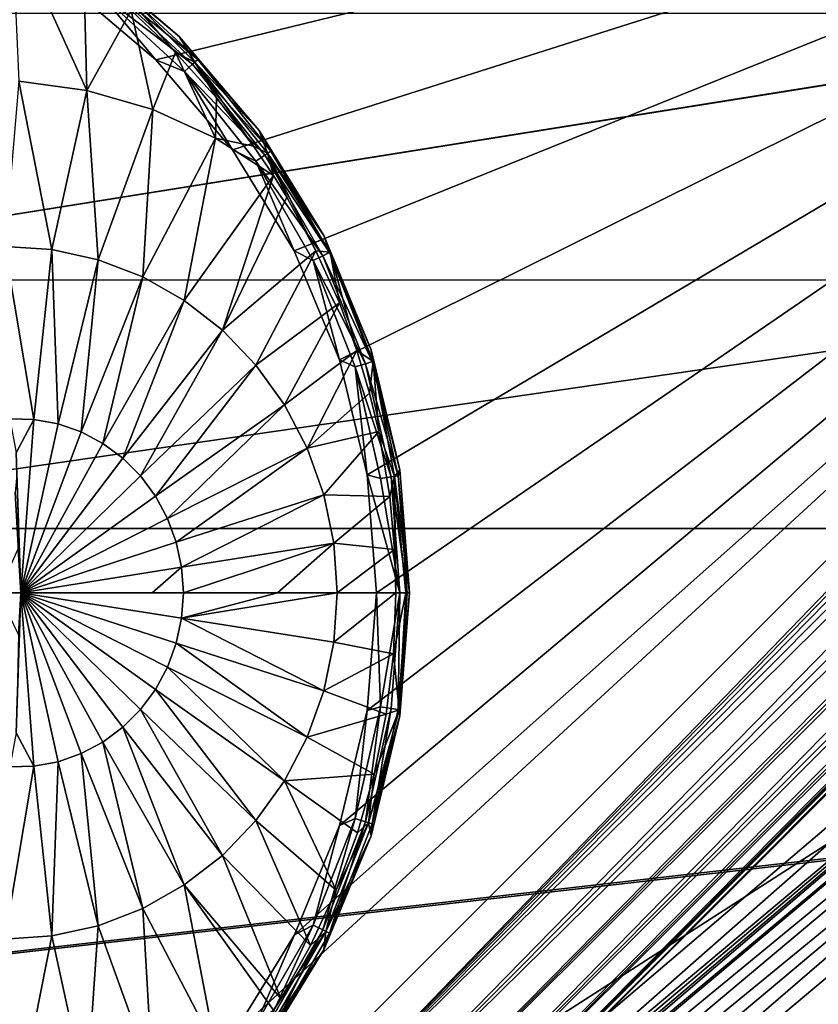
# Model space of a CAD drawing. Header units: metres. Extents: x -205 to 205, y -104 to 104.
# Tile 598 of 656: x -33.59 to -28.77, y -51.44 to -45.5. Entities that reach past the tile are written whole.
import ezdxf

# ---------------------------------------------------------------- set-up
doc = ezdxf.new("R2010")
doc.units = ezdxf.units.M
doc.layers.add('solid_01_2-CONSUMER_EHM_BOX_SW0001', color=7, linetype='CONTINUOUS')

msp = doc.modelspace()

# ---------------------------------------------------------------- linework, layer by layer
at = {"layer": 'solid_01_2-CONSUMER_EHM_BOX_SW0001'}
for points in [[(-200.010849, -74.958488), (-200.010773, 75.041512), (-0.010778, 75.04142)], [(-0.010849, -74.95858), (-200.010849, -74.958488), (-0.010778, 75.04142)], [(38.274673, -42.903759, 75), (-63.60397, -54.56757, 75), (63.596031, -54.576706, 75)], [(38.274673, -42.903759, 75), (37.499931, -42.958599, 75), (-63.60397, -54.56757, 75)], [(37.499931, -42.958599, 75), (-37.500069, -42.958565, 75), (-63.60397, -54.56757, 75)], [(-33.314964, -45.277477, 13.5), (-32.772026, -45.741173, 13.5), (-23.418238, -43.458569, 13.5)], [(-32.772026, -45.741173, 13.5), (-32.308311, -46.2841, 13.5), (-23.418238, -43.458569, 13.5)], [(-32.308083, -51.632717, 13.5), (-32.453773, -52.494099, 13.5), (-23.418238, -43.458569, 13.5)], [(-32.296429, -52.651447, 13.474928), (-23.418238, -43.458569, 13.5), (-32.453773, -52.494099, 13.5)], [(-32.308311, -46.2841, 13.5), (-31.93524, -46.892883, 13.5), (-23.418238, -43.458569, 13.5)], [(-31.935066, -51.023903, 13.5), (-32.308083, -51.632717, 13.5), (-23.418238, -43.458569, 13.5)], [(-23.23955, -43.430744, 13.494294), (-23.334913, -43.438202, 13.499009), (-32.296429, -52.651447, 13.474928)], [(-23.129765, -43.438641, 13.481806), (-23.23955, -43.430744, 13.494294), (-32.296429, -52.651447, 13.474928)], [(-23.334913, -43.438202, 13.499009), (-23.418238, -43.458569, 13.5), (-32.296429, -52.651447, 13.474928)], [(-23.006413, -43.462845, 13.455735), (-23.129765, -43.438641, 13.481806), (-32.296429, -52.651447, 13.474928)], [(-31.93524, -46.892883, 13.5), (-31.662001, -47.552532, 13.5), (-23.418238, -43.458569, 13.5)], [(-31.661882, -50.364231, 13.5), (-31.935066, -51.023903, 13.5), (-23.418238, -43.458569, 13.5)], [(-31.662001, -47.552532, 13.5), (-31.495321, -48.246811, 13.5), (-23.418238, -43.458569, 13.5)], [(-31.495266, -49.669964, 13.5), (-31.661882, -50.364231, 13.5), (-23.418238, -43.458569, 13.5)], [(-31.495321, -48.246811, 13.5), (-31.439306, -48.958565, 13.5), (-23.418238, -43.458569, 13.5)], [(-31.439306, -48.958565, 13.5), (-31.495266, -49.669964, 13.5), (-23.418238, -43.458569, 13.5)], [(-23.006413, -43.462845, 13.455735), (-32.296429, -52.651447, 13.474928), (-32.146832, -52.801044, 13.400871)], [(-22.876198, -43.500454, 13.410778), (-23.006413, -43.462845, 13.455735), (-32.146832, -52.801044, 13.400871)], [(-22.750563, -43.544582, 13.346155), (-22.876198, -43.500454, 13.410778), (-32.146832, -52.801044, 13.400871)], [(-22.750563, -43.544582, 13.346155), (-32.146832, -52.801044, 13.400871), (-32.012653, -52.935223, 13.281551)], [(-22.692427, -43.56702, 13.307468), (-22.750563, -43.544582, 13.346155), (-32.012653, -52.935223, 13.281551)], [(-22.638563, -43.589001, 13.265411), (-22.692427, -43.56702, 13.307468), (-32.012653, -52.935223, 13.281551)], [(-22.638563, -43.589001, 13.265411), (-32.012653, -52.935223, 13.281551), (-31.90064, -53.047234, 13.122963)], [(-22.546261, -43.630432, 13.174686), (-22.638563, -43.589001, 13.265411), (-31.90064, -53.047234, 13.122963)], [(-22.477682, -43.667896, 13.082142), (-22.546261, -43.630432, 13.174686), (-31.90064, -53.047234, 13.122963)], [(-22.477682, -43.667896, 13.082142), (-31.90064, -53.047234, 13.122963), (-31.81642, -53.131454, 12.933075)], [(-22.432608, -43.702217, 12.994411), (-22.477682, -43.667896, 13.082142), (-31.81642, -53.131454, 12.933075)], [(-22.407375, -43.73534, 12.913525), (-22.432608, -43.702217, 12.994411), (-31.81642, -53.131454, 12.933075)], [(-22.407375, -43.73534, 12.913525), (-31.81642, -53.131454, 12.933075), (-31.764221, -53.183655, 12.721427)], [(-22.398081, -43.76963, 12.837538), (-22.407375, -43.73534, 12.913525), (-31.764221, -53.183655, 12.721427)], [(-22.4021, -43.80529, 12.767035), (-22.398081, -43.76963, 12.837538), (-31.764221, -53.183655, 12.721427)], [(-22.414907, -43.838989, 12.706449), (-22.4021, -43.80529, 12.767035), (-31.764221, -53.183655, 12.721427)], [(-22.414907, -43.838989, 12.706449), (-31.764221, -53.183655, 12.721427), (-31.746668, -53.201206, 12.5)], [(-22.446192, -43.891918, 12.611513), (-22.414907, -43.838989, 12.706449), (-31.746668, -53.201206, 12.5)], [(-22.468489, -43.923035, 12.5), (-22.446192, -43.891918, 12.611513), (-31.746668, -53.201206, 12.5)], [(-31.746668, -53.201206, 12.5), (-23.21254, -44.667088, 3.325739), (-22.468489, -43.923035, 3.443189)], [(-22.468489, -43.923035, 12.5), (-31.746668, -53.201206, 12.5), (-22.468489, -43.923035, 3.443189)], [(-31.746668, -53.201206, 12.5), (-23.337521, -44.792068, 3.302377), (-23.21254, -44.667088, 3.325739)], [(-31.746668, -53.201206, 12.5), (-23.926878, -45.381424, 3.189029), (-23.337521, -44.792068, 3.302377)], [(-33.189064, -45.92524, 17.615362), (-33.206375, -45.21249, 17.260666), (-33.641472, -44.925518, 17.260666)], [(-33.189064, -45.92524, 17.615362), (-33.641472, -44.925518, 17.260666), (-33.599491, -45.869213, 17.744545)], [(-33.197338, -45.115723, 13.7), (-33.197338, -45.115723, 17.098219), (-32.630562, -45.599796, 17.098219)], [(-33.03389, -45.25259, 17.160311), (-32.630562, -45.599796, 17.098219), (-33.197338, -45.115723, 17.098219)], [(-32.630562, -45.599796, 13.7), (-33.197338, -45.115723, 13.7), (-32.630562, -45.599796, 17.098219)], [(-33.03722, -45.256767, 13.623464), (-33.197338, -45.115723, 13.7), (-32.630562, -45.599796, 13.7)], [(-33.189064, -45.92524, 17.615362), (-32.919781, -45.443481, 17.260666), (-33.206375, -45.21249, 17.260666)], [(-33.104797, -45.341507, 13.515164), (-32.772026, -45.741173, 13.5), (-33.314964, -45.277477, 13.5)], [(-32.550293, -45.767628, 13.558523), (-33.104797, -45.341507, 13.515164), (-33.064285, -45.290707, 13.558523)], [(-33.064285, -45.290707, 13.558523), (-33.03722, -45.256767, 13.623464), (-32.518471, -45.738098, 13.623464)], [(-32.550293, -45.767628, 13.558523), (-33.064285, -45.290707, 13.558523), (-32.518471, -45.738098, 13.623464)], [(-32.518471, -45.738098, 13.623464), (-33.03722, -45.256767, 13.623464), (-32.630562, -45.599796, 13.7)], [(-33.03389, -45.25259, 17.160311), (-32.535625, -45.754017, 17.216368), (-32.630562, -45.599796, 17.098219)], [(-33.03389, -45.25259, 17.160311), (-32.919781, -45.443481, 17.260666), (-32.652294, -45.696339, 17.260666)], [(-32.535625, -45.754017, 17.216368), (-33.03389, -45.25259, 17.160311), (-32.652294, -45.696339, 17.260666)], [(-33.104797, -45.341507, 13.515164), (-32.597919, -45.811821, 13.515164), (-32.772026, -45.741173, 13.5)], [(-32.550293, -45.767628, 13.558523), (-32.597919, -45.811821, 13.515164), (-33.104797, -45.341507, 13.515164)], [(-31.746668, -53.201206, 12.5), (-24.292961, -45.747505, 3.120873), (-23.926878, -45.381424, 3.189029)], [(-36.103432, -47.069546, 63.099998), (-26.021906, -45.458569, 63.099998), (-25.889296, -45.439808, 63.099998)], [(-25.753431, -47.07029, 63.099998), (-36.103432, -47.069546, 63.099998), (-25.889296, -45.439808, 63.099998)], [(-36.103432, -47.069546, 63.099998), (-33.978233, -45.458565, 63.099998), (-26.021906, -45.458569, 63.099998)], [(-32.790142, -46.040894, 17.489803), (-32.919781, -45.443481, 17.260666), (-33.189064, -45.92524, 17.615362)], [(-32.790142, -46.040894, 17.489803), (-32.652294, -45.696339, 17.260666), (-32.919781, -45.443481, 17.260666)], [(-32.630562, -45.599796, 13.7), (-32.630562, -45.599796, 17.098219), (-32.146488, -46.166569, 17.098219)], [(-32.535625, -45.754017, 17.216368), (-32.146488, -46.166569, 17.098219), (-32.630562, -45.599796, 17.098219)], [(-32.146488, -46.166569, 13.7), (-32.630562, -45.599796, 13.7), (-32.146488, -46.166569, 17.098219)], [(-32.518471, -45.738098, 13.623464), (-32.630562, -45.599796, 13.7), (-32.146488, -46.166569, 13.7)], [(-32.410572, -46.213905, 17.370337), (-32.652294, -45.696339, 17.260666), (-32.790142, -46.040894, 17.489803)], [(-32.535625, -45.754017, 17.216368), (-32.652294, -45.696339, 17.260666), (-32.405518, -45.969547, 17.260666)], [(-32.410572, -46.213905, 17.370337), (-32.405518, -45.969547, 17.260666), (-32.652294, -45.696339, 17.260666)], [(-32.597919, -45.811821, 13.515164), (-32.308311, -46.2841, 13.5), (-32.772026, -45.741173, 13.5)], [(-32.113117, -46.315826, 13.558523), (-32.597919, -45.811821, 13.515164), (-32.550293, -45.767628, 13.558523)], [(-32.550293, -45.767628, 13.558523), (-32.518471, -45.738098, 13.623464), (-32.077251, -46.29137, 13.623464)], [(-32.113117, -46.315826, 13.558523), (-32.550293, -45.767628, 13.558523), (-32.077251, -46.29137, 13.623464)], [(-32.535625, -45.754017, 17.216368), (-32.096588, -46.304554, 17.216368), (-32.146488, -46.166569, 17.098219)], [(-32.535625, -45.754017, 17.216368), (-32.405518, -45.969547, 17.260666), (-32.181156, -46.2612, 17.260666)], [(-32.096588, -46.304554, 17.216368), (-32.535625, -45.754017, 17.216368), (-32.181156, -46.2612, 17.260666)], [(-32.077251, -46.29137, 13.623464), (-32.518471, -45.738098, 13.623464), (-32.146488, -46.166569, 13.7)], [(-31.746668, -53.201206, 12.5), (-25.197245, -46.651791, 2.993398), (-24.292961, -45.747505, 3.120873)], [(-32.597919, -45.811821, 13.515164), (-32.166801, -46.352425, 13.515164), (-32.308311, -46.2841, 13.5)], [(-32.113117, -46.315826, 13.558523), (-32.166801, -46.352425, 13.515164), (-32.597919, -45.811821, 13.515164)], [(-33.599491, -45.869213, 17.744545), (-33.684151, -46.866863, 18.132406), (-33.398888, -46.886372, 18.042622)], [(-33.189064, -45.92524, 17.615362), (-33.599491, -45.869213, 17.744545), (-33.398888, -46.886372, 18.042622)], [(-33.189064, -45.92524, 17.615362), (-33.398888, -46.886372, 18.042622), (-33.119217, -46.948414, 17.954596)], [(-32.790142, -46.040894, 17.489803), (-33.189064, -45.92524, 17.615362), (-33.119217, -46.948414, 17.954596)], [(-32.410572, -46.213905, 17.370337), (-32.181156, -46.2612, 17.260666), (-32.405518, -45.969547, 17.260666)], [(-32.790142, -46.040894, 17.489803), (-33.119217, -46.948414, 17.954596), (-32.850868, -47.05172, 17.870134)], [(-32.410572, -46.213905, 17.370337), (-32.790142, -46.040894, 17.489803), (-32.850868, -47.05172, 17.870134)], [(-32.146488, -46.166569, 13.7), (-32.146488, -46.166569, 17.098219), (-31.757034, -46.802094, 17.098219)], [(-32.096588, -46.304554, 17.216368), (-31.757034, -46.802094, 17.098219), (-32.146488, -46.166569, 17.098219)], [(-31.757034, -46.802094, 13.7), (-32.146488, -46.166569, 13.7), (-31.757034, -46.802094, 17.098219)], [(-32.077251, -46.29137, 13.623464), (-32.146488, -46.166569, 13.7), (-31.757034, -46.802094, 13.7)], [(-32.410572, -46.213905, 17.370337), (-32.850868, -47.05172, 17.870134), (-32.599358, -47.194168, 17.790972)], [(-32.410572, -46.213905, 17.370337), (-32.599358, -47.194168, 17.790972), (-32.061146, -46.439175, 17.260666)], [(-32.410572, -46.213905, 17.370337), (-32.061146, -46.439175, 17.260666), (-32.181156, -46.2612, 17.260666)], [(-32.166801, -46.352425, 13.515164), (-31.93524, -46.892883, 13.5), (-32.308311, -46.2841, 13.5)], [(-32.096588, -46.304554, 17.216368), (-32.181156, -46.2612, 17.260666), (-32.061146, -46.439175, 17.260666)], [(-32.113117, -46.315826, 13.558523), (-32.077251, -46.29137, 13.623464), (-31.723421, -46.904224, 13.623464)], [(-32.096588, -46.304554, 17.216368), (-31.718609, -46.901905, 17.160311), (-31.757034, -46.802094, 17.098219)], [(-32.096588, -46.304554, 17.216368), (-31.979937, -46.570526, 17.260666), (-31.804493, -46.893353, 17.260666)], [(-31.718609, -46.901905, 17.160311), (-32.096588, -46.304554, 17.216368), (-31.804493, -46.893353, 17.260666)], [(-32.096588, -46.304554, 17.216368), (-32.061146, -46.439175, 17.260666), (-31.979937, -46.570526, 17.260666)], [(-31.723421, -46.904224, 13.623464), (-32.077251, -46.29137, 13.623464), (-31.757034, -46.802094, 13.7)], [(-31.762531, -46.923058, 13.558523), (-32.166801, -46.352425, 13.515164), (-32.113117, -46.315826, 13.558523)], [(-32.166801, -46.352425, 13.515164), (-31.821072, -46.951248, 13.515164), (-31.93524, -46.892883, 13.5)], [(-31.762531, -46.923058, 13.558523), (-31.821072, -46.951248, 13.515164), (-32.166801, -46.352425, 13.515164)], [(-31.762531, -46.923058, 13.558523), (-32.113117, -46.315826, 13.558523), (-31.723421, -46.904224, 13.623464)], [(-32.369846, -47.372833, 17.718735), (-32.061146, -46.439175, 17.260666), (-32.599358, -47.194168, 17.790972)], [(-32.369846, -47.372833, 17.718735), (-31.979937, -46.570526, 17.260666), (-32.061146, -46.439175, 17.260666)], [(-32.369846, -47.372833, 17.718735), (-31.804493, -46.893353, 17.260666), (-31.979937, -46.570526, 17.260666)], [(-31.746668, -53.201206, 12.5), (-27.03619, -48.490734, 2.799563), (-25.197245, -46.651791, 2.993398)], [(-31.757034, -46.802094, 13.7), (-31.757034, -46.802094, 17.098219), (-31.471794, -47.490715, 17.098219)], [(-31.718609, -46.901905, 17.160311), (-31.471794, -47.490715, 17.098219), (-31.757034, -46.802094, 17.098219)], [(-31.471794, -47.490715, 13.7), (-31.757034, -46.802094, 13.7), (-31.471794, -47.490715, 17.098219)], [(-31.723421, -46.904224, 13.623464), (-31.757034, -46.802094, 13.7), (-31.471794, -47.490715, 13.7)], [(-33.684151, -46.866863, 18.132406), (-33.652397, -47.908619, 18.341488), (-33.507179, -47.911991, 18.295647)], [(-33.398888, -46.886372, 18.042622), (-33.684151, -46.866863, 18.132406), (-33.507179, -47.911991, 18.295647)], [(-33.398888, -46.886372, 18.042622), (-33.507179, -47.911991, 18.295647), (-33.362068, -47.938808, 18.249973)], [(-33.119217, -46.948414, 17.954596), (-33.398888, -46.886372, 18.042622), (-33.362068, -47.938808, 18.249973)], [(-32.167049, -47.584053, 17.654903), (-31.804493, -46.893353, 17.260666), (-32.369846, -47.372833, 17.718735)], [(-32.167049, -47.584053, 17.654903), (-31.66317, -47.208618, 17.260666), (-31.804493, -46.893353, 17.260666)], [(-31.821072, -46.951248, 13.515164), (-31.662001, -47.552532, 13.5), (-31.93524, -46.892883, 13.5)], [(-31.718609, -46.901905, 17.160311), (-31.804493, -46.893353, 17.260666), (-31.66317, -47.208618, 17.260666)], [(-31.762531, -46.923058, 13.558523), (-31.723421, -46.904224, 13.623464), (-31.464884, -47.562965, 13.623464)], [(-31.464884, -47.562965, 13.623464), (-31.723421, -46.904224, 13.623464), (-31.471794, -47.490715, 13.7)], [(-31.718609, -46.901905, 17.160311), (-31.45978, -47.56139, 17.160311), (-31.471794, -47.490715, 17.098219)], [(-31.718609, -46.901905, 17.160311), (-31.66317, -47.208618, 17.260666), (-31.557768, -47.495953, 17.260666)], [(-31.45978, -47.56139, 17.160311), (-31.718609, -46.901905, 17.160311), (-31.557768, -47.495953, 17.260666)], [(-33.119217, -46.948414, 17.954596), (-33.362068, -47.938808, 18.249973), (-33.222271, -47.987614, 18.205973)], [(-32.850868, -47.05172, 17.870134), (-33.119217, -46.948414, 17.954596), (-33.222271, -47.987614, 18.205973)], [(-31.506365, -47.57576, 13.558523), (-31.821072, -46.951248, 13.515164), (-31.762531, -46.923058, 13.558523)], [(-31.821072, -46.951248, 13.515164), (-31.568453, -47.594913, 13.515164), (-31.662001, -47.552532, 13.5)], [(-31.506365, -47.57576, 13.558523), (-31.568453, -47.594913, 13.515164), (-31.821072, -46.951248, 13.515164)], [(-31.506365, -47.57576, 13.558523), (-31.762531, -46.923058, 13.558523), (-31.464884, -47.562965, 13.623464)], [(-25.753431, -47.07029, 69.5), (-36.103539, -48.569546, 69.5), (-36.103432, -47.069546, 69.5)], [(-25.753431, -47.07029, 69.5), (-25.75354, -48.57029, 69.5), (-36.103539, -48.569546, 69.5)], [(-36.103432, -47.069546, 69.5), (-36.103432, -47.069546, 63.099998), (-25.753431, -47.07029, 63.099998)], [(-25.753431, -47.07029, 69.5), (-36.103432, -47.069546, 69.5), (-25.753431, -47.07029, 63.099998)], [(-32.850868, -47.05172, 17.870134), (-33.222271, -47.987614, 18.205973), (-33.090797, -48.057362, 18.164591)], [(-32.599358, -47.194168, 17.790972), (-32.850868, -47.05172, 17.870134), (-33.090797, -48.057362, 18.164591)], [(-31.282158, -52.736694, 2.071429), (-24.715151, -47.22633, 2.071429), (-24.843416, -47.073467, 2.417603)], [(-30.064688, -51.519226, 2.343018), (-31.282158, -52.736694, 2.071429), (-24.843416, -47.073467, 2.417603)], [(-28.652845, -50.107388, 2.583395), (-30.064688, -51.519226, 2.343018), (-24.843416, -47.073467, 2.417603)], [(-32.599358, -47.194168, 17.790972), (-33.090797, -48.057362, 18.164591), (-32.970482, -48.146538, 18.126722)], [(-32.369846, -47.372833, 17.718735), (-32.599358, -47.194168, 17.790972), (-32.970482, -48.146538, 18.126722)], [(-31.995119, -47.823486, 17.60079), (-31.66317, -47.208618, 17.260666), (-32.167049, -47.584053, 17.654903)], [(-32.067661, -53.499565, 1.933451), (-24.654047, -47.299149, 1.911433), (-24.715151, -47.22633, 2.071429)], [(-31.746668, -53.201206, 1.96722), (-32.067661, -53.499565, 1.933451), (-24.715151, -47.22633, 2.071429)], [(-31.995119, -47.823486, 17.60079), (-31.557768, -47.495953, 17.260666), (-31.66317, -47.208618, 17.260666)], [(-31.507191, -52.961727, 2.017271), (-31.746668, -53.201206, 1.96722), (-24.715151, -47.22633, 2.071429)], [(-31.507191, -52.961727, 2.017271), (-24.715151, -47.22633, 2.071429), (-31.282158, -52.736694, 2.071429)], [(-34.368027, -55.450424, 1.911131), (-24.574684, -47.39373, 1.771438), (-24.654047, -47.299149, 1.911433)], [(-32.067661, -53.499565, 1.933451), (-34.368027, -55.450424, 1.911131), (-24.654047, -47.299149, 1.911433)], [(-32.369846, -47.372833, 17.718735), (-32.970482, -48.146538, 18.126722), (-32.863926, -48.253231, 18.093184)], [(-32.167049, -47.584053, 17.654903), (-32.369846, -47.372833, 17.718735), (-32.863926, -48.253231, 18.093184)], [(-34.368027, -55.450424, 1.911131), (-34.288628, -55.545044, 1.771182), (-24.574684, -47.39373, 1.771438)], [(-34.288628, -55.545044, 1.771182), (-24.479979, -47.506596, 1.656828), (-24.574684, -47.39373, 1.771438)], [(-31.857595, -48.086216, 17.557505), (-31.557768, -47.495953, 17.260666), (-31.995119, -47.823486, 17.60079)], [(-31.857595, -48.086216, 17.557505), (-31.480946, -47.753387, 17.260666), (-31.557768, -47.495953, 17.260666)], [(-31.45978, -47.56139, 17.160311), (-31.557768, -47.495953, 17.260666), (-31.480946, -47.753387, 17.260666)], [(-31.471794, -47.490715, 13.7), (-31.471794, -47.490715, 17.098219), (-31.297791, -48.215481, 17.098219)], [(-31.45978, -47.56139, 17.160311), (-31.297791, -48.215481, 17.098219), (-31.471794, -47.490715, 17.098219)], [(-31.297791, -48.215481, 13.7), (-31.471794, -47.490715, 13.7), (-31.297791, -48.215481, 17.098219)], [(-31.464884, -47.562965, 13.623464), (-31.471794, -47.490715, 13.7), (-31.297791, -48.215481, 13.7)], [(-34.288628, -55.545044, 1.771182), (-34.193897, -55.657944, 1.656628), (-24.479979, -47.506596, 1.656828)], [(-34.193897, -55.657944, 1.656628), (-34.087463, -55.784786, 1.571667), (-24.479979, -47.506596, 1.656828)], [(-34.087463, -55.784786, 1.571667), (-24.373343, -47.633678, 1.571667), (-24.479979, -47.506596, 1.656828)], [(-31.568453, -47.594913, 13.515164), (-31.495321, -48.246811, 13.5), (-31.662001, -47.552532, 13.5)], [(-32.167049, -47.584053, 17.654903), (-32.863926, -48.253231, 18.093184), (-32.773418, -48.37513, 18.064697)], [(-31.995119, -47.823486, 17.60079), (-32.167049, -47.584053, 17.654903), (-32.773418, -48.37513, 18.064697)], [(-31.35034, -48.259354, 13.558523), (-31.568453, -47.594913, 13.515164), (-31.506365, -47.57576, 13.558523)], [(-31.568453, -47.594913, 13.515164), (-31.414589, -48.269039, 13.515164), (-31.495321, -48.246811, 13.5)], [(-31.35034, -48.259354, 13.558523), (-31.414589, -48.269039, 13.515164), (-31.568453, -47.594913, 13.515164)], [(-31.506365, -47.57576, 13.558523), (-31.464884, -47.562965, 13.623464), (-31.307415, -48.252884, 13.623464)], [(-31.35034, -48.259354, 13.558523), (-31.506365, -47.57576, 13.558523), (-31.307415, -48.252884, 13.623464)], [(-31.45978, -47.56139, 17.160311), (-31.480946, -47.753387, 17.260666), (-31.425497, -47.98418, 17.260666)], [(-31.307415, -48.252884, 13.623464), (-31.464884, -47.562965, 13.623464), (-31.297791, -48.215481, 13.7)], [(-31.45978, -47.56139, 17.160311), (-31.330557, -48.256371, 17.216368), (-31.297791, -48.215481, 17.098219)], [(-31.330557, -48.256371, 17.216368), (-31.45978, -47.56139, 17.160311), (-31.425497, -47.98418, 17.260666)], [(-21.511244, -48.928989, 1.571667), (-24.373343, -47.633678, 1.571667), (-34.087463, -55.784786, 1.571667)], [(-31.857595, -48.086216, 17.557505), (-31.425497, -47.98418, 17.260666), (-31.480946, -47.753387, 17.260666)], [(-31.995119, -47.823486, 17.60079), (-32.773418, -48.37513, 18.064697), (-32.700916, -48.509609, 18.04188)], [(-31.857595, -48.086216, 17.557505), (-31.995119, -47.823486, 17.60079), (-32.700916, -48.509609, 18.04188)], [(-33.507179, -47.911991, 18.295647), (-33.652397, -47.908619, 18.341488), (-33.6147, -48.113834, 18.35541)], [(-33.507179, -47.911991, 18.295647), (-33.6147, -48.113834, 18.35541), (-33.587498, -48.958565, 18.393747)], [(-33.362068, -47.938808, 18.249973), (-33.507179, -47.911991, 18.295647), (-33.587498, -48.958565, 18.393747)], [(-33.222271, -47.987614, 18.205973), (-33.362068, -47.938808, 18.249973), (-33.587498, -48.958565, 18.393747)], [(-33.090797, -48.057362, 18.164591), (-33.222271, -47.987614, 18.205973), (-33.587498, -48.958565, 18.393747)], [(-31.757296, -48.366856, 17.525936), (-31.425497, -47.98418, 17.260666), (-31.857595, -48.086216, 17.557505)], [(-31.757296, -48.366856, 17.525936), (-31.358894, -48.378006, 17.260666), (-31.425497, -47.98418, 17.260666)], [(-31.330557, -48.256371, 17.216368), (-31.425497, -47.98418, 17.260666), (-31.358894, -48.378006, 17.260666)], [(-32.970482, -48.146538, 18.126722), (-33.090797, -48.057362, 18.164591), (-33.587498, -48.958565, 18.393747)], [(-31.857595, -48.086216, 17.557505), (-32.700916, -48.509609, 18.04188), (-32.647987, -48.653774, 18.025219)], [(-31.757296, -48.366856, 17.525936), (-31.857595, -48.086216, 17.557505), (-32.647987, -48.653774, 18.025219)], [(-33.611687, -48.244236, 18.367846), (-33.587498, -48.958565, 18.393747), (-33.6147, -48.113834, 18.35541)], [(-32.863926, -48.253231, 18.093184), (-32.970482, -48.146538, 18.126722), (-33.587498, -48.958565, 18.393747)], [(-33.621422, -48.353291, 18.380333), (-33.587498, -48.958565, 18.393747), (-33.611687, -48.244236, 18.367846)], [(-32.773418, -48.37513, 18.064697), (-32.863926, -48.253231, 18.093184), (-33.587498, -48.958565, 18.393747)], [(-31.297941, -48.958565, 13.558523), (-31.439306, -48.958565, 13.5), (-31.495321, -48.246811, 13.5)], [(-31.414589, -48.269039, 13.515164), (-31.297941, -48.958565, 13.558523), (-31.495321, -48.246811, 13.5)], [(-31.35034, -48.259354, 13.558523), (-31.297941, -48.958565, 13.558523), (-31.414589, -48.269039, 13.515164)], [(-31.330557, -48.256371, 17.216368), (-31.358894, -48.378006, 17.260666), (-31.329973, -48.697052, 17.260666)], [(-31.35034, -48.259354, 13.558523), (-31.307415, -48.252884, 13.623464), (-31.254532, -48.958565, 13.623464)], [(-31.35034, -48.259354, 13.558523), (-31.254532, -48.958565, 13.623464), (-31.297941, -48.958565, 13.558523)], [(-31.330557, -48.256371, 17.216368), (-31.239307, -48.958565, 17.098219), (-31.297791, -48.215481, 17.098219)], [(-31.261356, -48.958565, 17.189507), (-31.239307, -48.958565, 17.098219), (-31.330557, -48.256371, 17.216368)], [(-31.330557, -48.256371, 17.216368), (-31.329973, -48.697052, 17.260666), (-31.322641, -48.958565, 17.260666)], [(-31.261356, -48.958565, 17.189507), (-31.330557, -48.256371, 17.216368), (-31.322641, -48.958565, 17.260666)], [(-31.307415, -48.252884, 13.623464), (-31.297791, -48.215481, 13.7), (-31.239307, -48.958565, 13.7)], [(-31.307415, -48.252884, 13.623464), (-31.239307, -48.958565, 13.7), (-31.254532, -48.958565, 13.623464)], [(-31.297791, -48.215481, 13.7), (-31.297791, -48.215481, 17.098219), (-31.239307, -48.958565, 17.098219)], [(-31.239307, -48.958565, 13.7), (-31.297791, -48.215481, 13.7), (-31.239307, -48.958565, 17.098219)], [(-33.621422, -48.353291, 18.380333), (-33.602291, -48.6917, 18.393724), (-33.587498, -48.958565, 18.393747)], [(-32.700916, -48.509609, 18.04188), (-32.773418, -48.37513, 18.064697), (-33.587498, -48.958565, 18.393747)], [(-31.757296, -48.366856, 17.525936), (-32.647987, -48.653774, 18.025219), (-32.615761, -48.804508, 18.015076)], [(-31.69628, -48.659645, 17.506731), (-31.757296, -48.366856, 17.525936), (-32.615761, -48.804508, 18.015076)], [(-31.69628, -48.659645, 17.506731), (-31.358894, -48.378006, 17.260666), (-31.757296, -48.366856, 17.525936)], [(-31.69628, -48.659645, 17.506731), (-31.329973, -48.697052, 17.260666), (-31.358894, -48.378006, 17.260666)], [(-32.647987, -48.653774, 18.025219), (-32.700916, -48.509609, 18.04188), (-33.587498, -48.958565, 18.393747)], [(-31.746668, -53.201206, 12.5), (-28.652845, -50.107388, 2.583395), (-27.03619, -48.490734, 2.799563)], [(-36.104015, -55.219547, 72), (-36.103539, -48.569546, 72), (-25.75354, -48.57029, 72)], [(-36.104015, -55.219547, 72), (-25.75354, -48.57029, 72), (-28.771015, -54.002445, 72)], [(-25.75354, -48.57029, 69.5), (-25.75354, -48.57029, 72), (-36.103539, -48.569546, 72)], [(-25.75354, -48.57029, 69.5), (-36.103539, -48.569546, 72), (-36.103539, -48.569546, 69.5)], [(-32.615761, -48.804508, 18.015076), (-32.647987, -48.653774, 18.025219), (-33.587498, -48.958565, 18.393747)], [(-31.69628, -48.659645, 17.506731), (-32.615761, -48.804508, 18.015076), (-32.604942, -48.958565, 18.011671)], [(-31.69628, -48.659645, 17.506731), (-32.604942, -48.958565, 18.011671), (-32.03606, -48.958565, 17.717789)], [(-31.69628, -48.659645, 17.506731), (-32.03606, -48.958565, 17.717789), (-31.675806, -48.958565, 17.500288)], [(-31.69628, -48.659645, 17.506731), (-31.675806, -48.958565, 17.500288), (-31.329973, -48.697052, 17.260666)], [(-33.602291, -48.6917, 18.393724), (-33.724709, -48.958565, 18.426504), (-33.587498, -48.958565, 18.393747)], [(-31.675806, -48.958565, 17.500288), (-31.322641, -48.958565, 17.260666), (-31.329973, -48.697052, 17.260666)], [(-32.615761, -48.804508, 18.015076), (-33.587498, -48.958565, 18.393747), (-32.793854, -48.958565, 18.096907)], [(-32.615761, -48.804508, 18.015076), (-32.793854, -48.958565, 18.096907), (-32.604942, -48.958565, 18.011671)], [(-21.511244, -48.928989, 1.571667), (-34.087463, -55.784786, 1.571667), (-22.253178, -49.394897, 1.571667)], [(-33.724709, -48.958565, 18.426504), (-33.600945, -49.211681, 18.39377), (-33.587498, -48.958565, 18.393747)], [(-33.587498, -48.958565, 18.393747), (-33.614693, -49.803234, 18.355415), (-33.507179, -50.005138, 18.295647)], [(-33.587498, -48.958565, 18.393747), (-33.611691, -49.672752, 18.367859), (-33.614693, -49.803234, 18.355415)], [(-33.587498, -48.958565, 18.393747), (-33.600945, -49.211681, 18.39377), (-33.611691, -49.672752, 18.367859)], [(-33.587498, -48.958565, 18.393747), (-33.507179, -50.005138, 18.295647), (-33.362068, -49.978321, 18.249973)], [(-33.587498, -48.958565, 18.393747), (-33.362068, -49.978321, 18.249973), (-33.222271, -49.929512, 18.205973)], [(-33.587498, -48.958565, 18.393747), (-33.222271, -49.929512, 18.205973), (-33.090797, -49.859768, 18.164591)], [(-33.587498, -48.958565, 18.393747), (-33.090797, -49.859768, 18.164591), (-32.970482, -49.770588, 18.126722)], [(-33.587498, -48.958565, 18.393747), (-32.970482, -49.770588, 18.126722), (-32.863926, -49.663898, 18.093184)], [(-33.587498, -48.958565, 18.393747), (-32.863926, -49.663898, 18.093184), (-32.773418, -49.542, 18.064697)], [(-33.587498, -48.958565, 18.393747), (-32.773418, -49.542, 18.064697), (-32.70092, -49.40752, 18.04188)], [(-33.587498, -48.958565, 18.393747), (-32.70092, -49.40752, 18.04188), (-32.647987, -49.263355, 18.025219)], [(-33.587498, -48.958565, 18.393747), (-32.647987, -49.263355, 18.025219), (-32.615761, -49.112621, 18.015076)], [(-33.587498, -48.958565, 18.393747), (-32.615761, -49.112621, 18.015076), (-32.604942, -48.958565, 18.011671)], [(-32.793854, -48.958565, 18.096907), (-33.587498, -48.958565, 18.393747), (-32.604942, -48.958565, 18.011671)], [(-32.03606, -48.958565, 17.717789), (-32.604942, -48.958565, 18.011671), (-32.615761, -49.112621, 18.015076)], [(-31.675806, -48.958565, 17.500288), (-32.03606, -48.958565, 17.717789), (-32.615761, -49.112621, 18.015076)], [(-31.696289, -49.257488, 17.506737), (-31.675806, -48.958565, 17.500288), (-32.615761, -49.112621, 18.015076)], [(-31.696289, -49.257488, 17.506737), (-31.337166, -49.326477, 17.260666), (-31.322641, -48.958565, 17.260666)], [(-31.696289, -49.257488, 17.506737), (-31.322641, -48.958565, 17.260666), (-31.675806, -48.958565, 17.500288)], [(-31.414589, -49.648094, 13.515164), (-31.495266, -49.669964, 13.5), (-31.439306, -48.958565, 13.5)], [(-31.297941, -48.958565, 13.558523), (-31.414589, -49.648094, 13.515164), (-31.439306, -48.958565, 13.5)], [(-31.35034, -49.657776, 13.558523), (-31.414589, -49.648094, 13.515164), (-31.297941, -48.958565, 13.558523)], [(-31.35034, -49.657776, 13.558523), (-31.297941, -48.958565, 13.558523), (-31.307415, -49.664249, 13.623464)], [(-31.337166, -49.326477, 17.260666), (-31.261356, -48.958565, 17.189507), (-31.322641, -48.958565, 17.260666)], [(-31.302134, -49.665043, 17.160311), (-31.261356, -48.958565, 17.189507), (-31.337166, -49.326477, 17.260666)], [(-31.307415, -49.664249, 13.623464), (-31.254532, -48.958565, 13.623464), (-31.297789, -49.70163, 13.7)], [(-31.297941, -48.958565, 13.558523), (-31.254532, -48.958565, 13.623464), (-31.307415, -49.664249, 13.623464)], [(-31.297789, -49.70163, 17.098219), (-31.239307, -48.958565, 17.098219), (-31.302134, -49.665043, 17.160311)], [(-31.302134, -49.665043, 17.160311), (-31.239307, -48.958565, 17.098219), (-31.261356, -48.958565, 17.189507)], [(-31.297789, -49.70163, 17.098219), (-31.239307, -48.958565, 13.7), (-31.239307, -48.958565, 17.098219)], [(-31.297789, -49.70163, 13.7), (-31.239307, -48.958565, 13.7), (-31.297789, -49.70163, 17.098219)], [(-31.254532, -48.958565, 13.623464), (-31.239307, -48.958565, 13.7), (-31.297789, -49.70163, 13.7)], [(-31.757303, -49.55027, 17.52594), (-32.615761, -49.112621, 18.015076), (-32.647987, -49.263355, 18.025219)], [(-31.757303, -49.55027, 17.52594), (-31.696289, -49.257488, 17.506737), (-32.615761, -49.112621, 18.015076)], [(-31.857603, -49.83091, 17.557508), (-32.647987, -49.263355, 18.025219), (-32.70092, -49.40752, 18.04188)], [(-31.857603, -49.83091, 17.557508), (-31.757303, -49.55027, 17.52594), (-32.647987, -49.263355, 18.025219)], [(-31.757303, -49.55027, 17.52594), (-31.337166, -49.326477, 17.260666), (-31.696289, -49.257488, 17.506737)], [(-31.757303, -49.55027, 17.52594), (-31.380653, -49.692112, 17.260666), (-31.337166, -49.326477, 17.260666)], [(-31.302134, -49.665043, 17.160311), (-31.337166, -49.326477, 17.260666), (-31.380653, -49.692112, 17.260666)], [(-22.253178, -49.394897, 1.571667), (-34.087463, -55.784786, 1.571667), (-21.778702, -49.615971, 1.571667)], [(-31.995127, -50.093643, 17.600794), (-32.70092, -49.40752, 18.04188), (-32.773418, -49.542, 18.064697)], [(-31.995127, -50.093643, 17.600794), (-31.857603, -49.83091, 17.557508), (-32.70092, -49.40752, 18.04188)], [(-32.167053, -50.333073, 17.654907), (-32.773418, -49.542, 18.064697), (-32.863926, -49.663898, 18.093184)], [(-32.167053, -50.333073, 17.654907), (-31.995127, -50.093643, 17.600794), (-32.773418, -49.542, 18.064697)], [(-31.857603, -49.83091, 17.557508), (-31.380653, -49.692112, 17.260666), (-31.757303, -49.55027, 17.52594)], [(-21.778702, -49.615971, 1.571667), (-34.087463, -55.784786, 1.571667), (-21.323881, -49.86927, 1.571667)], [(-32.369854, -50.544292, 17.718737), (-32.863926, -49.663898, 18.093184), (-32.970482, -49.770588, 18.126722)], [(-32.369854, -50.544292, 17.718737), (-32.167053, -50.333073, 17.654907), (-32.863926, -49.663898, 18.093184)], [(-31.857603, -49.83091, 17.557508), (-31.452898, -50.053444, 17.260666), (-31.380653, -49.692112, 17.260666)], [(-31.568455, -50.32222, 13.515164), (-31.661882, -50.364231, 13.5), (-31.495266, -49.669964, 13.5)], [(-31.414589, -49.648094, 13.515164), (-31.568455, -50.32222, 13.515164), (-31.495266, -49.669964, 13.5)], [(-31.506367, -50.34137, 13.558523), (-31.568455, -50.32222, 13.515164), (-31.414589, -49.648094, 13.515164)], [(-31.506367, -50.34137, 13.558523), (-31.414589, -49.648094, 13.515164), (-31.35034, -49.657776, 13.558523)], [(-31.506367, -50.34137, 13.558523), (-31.35034, -49.657776, 13.558523), (-31.464884, -50.354164, 13.623464)], [(-31.297789, -49.70163, 17.098219), (-31.302134, -49.665043, 17.160311), (-31.487249, -50.347267, 17.216368)], [(-31.487249, -50.347267, 17.216368), (-31.302134, -49.665043, 17.160311), (-31.452898, -50.053444, 17.260666)], [(-31.35034, -49.657776, 13.558523), (-31.307415, -49.664249, 13.623464), (-31.464884, -50.354164, 13.623464)], [(-31.464884, -50.354164, 13.623464), (-31.307415, -49.664249, 13.623464), (-31.297789, -49.70163, 13.7)], [(-31.302134, -49.665043, 17.160311), (-31.380653, -49.692112, 17.260666), (-31.452898, -50.053444, 17.260666)], [(-31.471788, -50.426395, 17.098219), (-31.297789, -49.70163, 17.098219), (-31.487249, -50.347267, 17.216368)], [(-31.297789, -49.70163, 13.7), (-31.297789, -49.70163, 17.098219), (-31.471788, -50.426395, 17.098219)], [(-31.471788, -50.426395, 13.7), (-31.297789, -49.70163, 13.7), (-31.471788, -50.426395, 17.098219)], [(-31.464884, -50.354164, 13.623464), (-31.297789, -49.70163, 13.7), (-31.471788, -50.426395, 13.7)], [(-33.614693, -49.803234, 18.355415), (-33.652397, -50.008511, 18.341488), (-33.507179, -50.005138, 18.295647)], [(-32.599361, -50.722958, 17.790976), (-32.970482, -49.770588, 18.126722), (-33.090797, -49.859768, 18.164591)], [(-32.599361, -50.722958, 17.790976), (-32.369854, -50.544292, 17.718737), (-32.970482, -49.770588, 18.126722)], [(-21.323881, -49.86927, 1.571667), (-34.087463, -55.784786, 1.571667), (-20.887512, -50.155415, 1.571667)], [(-32.850872, -50.865406, 17.870136), (-33.090797, -49.859768, 18.164591), (-33.222271, -49.929512, 18.205973)], [(-32.850872, -50.865406, 17.870136), (-32.599361, -50.722958, 17.790976), (-33.090797, -49.859768, 18.164591)], [(-31.995127, -50.093643, 17.600794), (-31.452898, -50.053444, 17.260666), (-31.857603, -49.83091, 17.557508)], [(-33.119217, -50.968712, 17.954597), (-33.222271, -49.929512, 18.205973), (-33.362068, -49.978321, 18.249973)], [(-33.119217, -50.968712, 17.954597), (-32.850872, -50.865406, 17.870136), (-33.222271, -49.929512, 18.205973)], [(-33.398891, -51.030754, 18.042622), (-33.362068, -49.978321, 18.249973), (-33.507179, -50.005138, 18.295647)], [(-33.398891, -51.030754, 18.042622), (-33.119217, -50.968712, 17.954597), (-33.362068, -49.978321, 18.249973)], [(-33.684151, -51.050262, 18.132406), (-33.507179, -50.005138, 18.295647), (-33.652397, -50.008511, 18.341488)], [(-33.684151, -51.050262, 18.132406), (-33.398891, -51.030754, 18.042622), (-33.507179, -50.005138, 18.295647)], [(-31.995127, -50.093643, 17.600794), (-31.553421, -50.40794, 17.260666), (-31.452898, -50.053444, 17.260666)], [(-31.487249, -50.347267, 17.216368), (-31.452898, -50.053444, 17.260666), (-31.553421, -50.40794, 17.260666)], [(-32.167053, -50.333073, 17.654907), (-31.681601, -50.753403, 17.260666), (-31.995127, -50.093643, 17.600794)], [(-31.995127, -50.093643, 17.600794), (-31.681601, -50.753403, 17.260666), (-31.553421, -50.40794, 17.260666)], [(-31.746668, -53.201206, 12.5), (-30.064688, -51.519226, 2.343018), (-28.652845, -50.107388, 2.583395)], [(-20.887512, -50.155415, 1.571667), (-34.087463, -55.784786, 1.571667), (-20.473202, -50.472557, 1.571667)], [(-32.369854, -50.544292, 17.718737), (-31.836637, -51.087673, 17.260666), (-32.167053, -50.333073, 17.654907)], [(-32.167053, -50.333073, 17.654907), (-31.836637, -51.087673, 17.260666), (-31.681601, -50.753403, 17.260666)], [(-31.568455, -50.32222, 13.515164), (-31.821074, -50.965881, 13.515164), (-31.661882, -50.364231, 13.5)], [(-31.762533, -50.994072, 13.558523), (-31.821074, -50.965881, 13.515164), (-31.568455, -50.32222, 13.515164)], [(-31.762533, -50.994072, 13.558523), (-31.568455, -50.32222, 13.515164), (-31.506367, -50.34137, 13.558523)], [(-31.762533, -50.994072, 13.558523), (-31.506367, -50.34137, 13.558523), (-31.723423, -51.012909, 13.623464)], [(-31.471788, -50.426395, 17.098219), (-31.487249, -50.347267, 17.216368), (-31.744509, -51.002754, 17.216368)], [(-31.744509, -51.002754, 17.216368), (-31.487249, -50.347267, 17.216368), (-31.681601, -50.753403, 17.260666)], [(-31.506367, -50.34137, 13.558523), (-31.464884, -50.354164, 13.623464), (-31.723423, -51.012909, 13.623464)], [(-31.723423, -51.012909, 13.623464), (-31.464884, -50.354164, 13.623464), (-31.471788, -50.426395, 13.7)], [(-31.487249, -50.347267, 17.216368), (-31.553421, -50.40794, 17.260666), (-31.681601, -50.753403, 17.260666)], [(-31.821074, -50.965881, 13.515164), (-31.935066, -51.023903, 13.5), (-31.661882, -50.364231, 13.5)], [(-20.473202, -50.472557, 1.571667), (-34.087463, -55.784786, 1.571667), (-20.083591, -50.819954, 1.571667)], [(-31.757025, -51.115017, 17.098219), (-31.471788, -50.426395, 17.098219), (-31.744509, -51.002754, 17.216368)], [(-31.471788, -50.426395, 13.7), (-31.471788, -50.426395, 17.098219), (-31.757025, -51.115017, 17.098219)], [(-31.757025, -51.115017, 13.7), (-31.471788, -50.426395, 13.7), (-31.757025, -51.115017, 17.098219)], [(-31.723423, -51.012909, 13.623464), (-31.471788, -50.426395, 13.7), (-31.757025, -51.115017, 13.7)], [(-32.599361, -50.722958, 17.790976), (-32.017563, -51.408669, 17.260666), (-32.369854, -50.544292, 17.718737)], [(-32.369854, -50.544292, 17.718737), (-32.017563, -51.408669, 17.260666), (-31.836637, -51.087673, 17.260666)], [(-32.411888, -51.703938, 17.370752), (-32.599361, -50.722958, 17.790976), (-32.850872, -50.865406, 17.870136)], [(-32.599361, -50.722958, 17.790976), (-32.061184, -51.478012, 17.260666), (-32.017563, -51.408669, 17.260666)], [(-32.411888, -51.703938, 17.370752), (-32.061184, -51.478012, 17.260666), (-32.599361, -50.722958, 17.790976)], [(-31.744509, -51.002754, 17.216368), (-31.681601, -50.753403, 17.260666), (-31.836637, -51.087673, 17.260666)], [(-20.083591, -50.819954, 1.571667), (-34.087463, -55.784786, 1.571667), (-19.720366, -51.194939, 1.571667)], [(-32.791363, -51.876682, 17.490191), (-32.850872, -50.865406, 17.870136), (-33.119217, -50.968712, 17.954597)], [(-32.791363, -51.876682, 17.490191), (-32.411888, -51.703938, 17.370752), (-32.850872, -50.865406, 17.870136)], [(-33.190151, -51.992115, 17.615707), (-33.119217, -50.968712, 17.954597), (-33.398891, -51.030754, 18.042622)], [(-33.190151, -51.992115, 17.615707), (-32.791363, -51.876682, 17.490191), (-33.119217, -50.968712, 17.954597)], [(-31.821074, -50.965881, 13.515164), (-32.166805, -51.564705, 13.515164), (-31.935066, -51.023903, 13.5)], [(-32.113121, -51.601307, 13.558523), (-32.166805, -51.564705, 13.515164), (-31.821074, -50.965881, 13.515164)], [(-32.113121, -51.601307, 13.558523), (-31.821074, -50.965881, 13.515164), (-31.762533, -50.994072, 13.558523)], [(-32.113121, -51.601307, 13.558523), (-31.762533, -50.994072, 13.558523), (-32.077251, -51.625759, 13.623464)], [(-31.757025, -51.115017, 17.098219), (-31.744509, -51.002754, 17.216368), (-32.096592, -51.612576, 17.216368)], [(-32.096592, -51.612576, 17.216368), (-31.744509, -51.002754, 17.216368), (-32.061184, -51.478012, 17.260666)], [(-31.762533, -50.994072, 13.558523), (-31.723423, -51.012909, 13.623464), (-32.077251, -51.625759, 13.623464)], [(-31.744509, -51.002754, 17.216368), (-32.017563, -51.408669, 17.260666), (-32.061184, -51.478012, 17.260666)], [(-31.744509, -51.002754, 17.216368), (-31.836637, -51.087673, 17.260666), (-32.017563, -51.408669, 17.260666)], [(-33.600414, -52.047966, 17.744835), (-33.398891, -51.030754, 18.042622), (-33.684151, -51.050262, 18.132406)], [(-33.600414, -52.047966, 17.744835), (-33.190151, -51.992115, 17.615707), (-33.398891, -51.030754, 18.042622)], [(-32.166805, -51.564705, 13.515164), (-32.308083, -51.632717, 13.5), (-31.935066, -51.023903, 13.5)], [(-32.077251, -51.625759, 13.623464), (-31.723423, -51.012909, 13.623464), (-31.757025, -51.115017, 13.7)], [(-32.146477, -51.750542, 17.098219), (-31.757025, -51.115017, 17.098219), (-32.096592, -51.612576, 17.216368)], [(-31.757025, -51.115017, 13.7), (-31.757025, -51.115017, 17.098219), (-32.146477, -51.750542, 17.098219)], [(-32.146477, -51.750542, 13.7), (-31.757025, -51.115017, 13.7), (-32.146477, -51.750542, 17.098219)], [(-32.077251, -51.625759, 13.623464), (-31.757025, -51.115017, 13.7), (-32.146477, -51.750542, 13.7)], [(-19.720366, -51.194939, 1.571667), (-34.087463, -55.784786, 1.571667), (-19.385489, -51.595287, 1.571667)]]:
    msp.add_3dface(points, dxfattribs=at)

doc.saveas('drawing.dxf')
